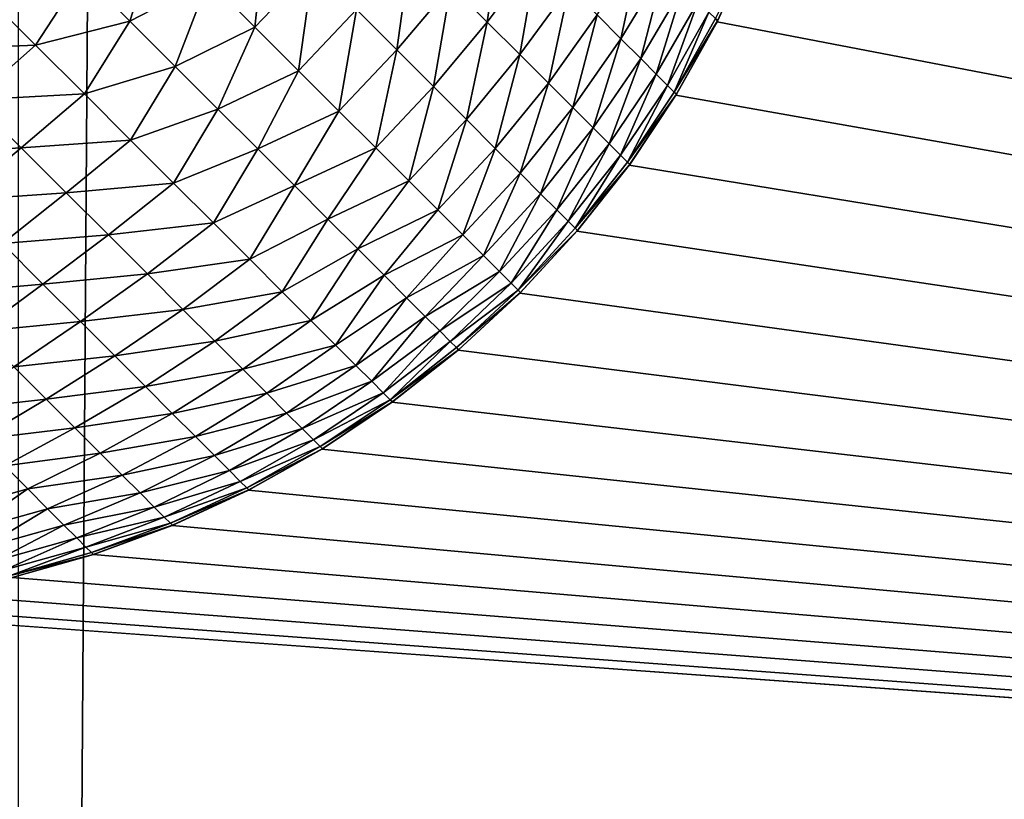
# Model space of a CAD drawing. Extents: x -302 to 302, y -900 to 900.
# Tile 346 of 656: x 243.75 to 245.87, y -879.41 to -877.74. Entities that reach past the tile are written whole.
import ezdxf

# ---------------------------------------------------------------- set-up
doc = ezdxf.new("R2010")
doc.units = 0
doc.header["$LTSCALE"] = 81.481481
for name, color, linetype in [('117', 7, 'CONTINUOUS'), ('183', 7, 'CONTINUOUS'), ('295', 7, 'CONTINUOUS'), ('308', 7, 'CONTINUOUS')]:
    doc.layers.add(name, color=color, linetype=linetype)

msp = doc.modelspace()

# ---------------------------------------------------------------- linework, layer by layer
at = {"layer": '117', "color": 7, "linetype": 'CONTINUOUS'}
for points in [[(257, 880), (257, -880), (245.5, 876.7), (257, 880)], [(245.5, 876.7), (257, -880), (245.5, -876.7), (245.5, 876.7)], [(245.5, -876.7), (257, -880), (245.4929, -876.8805), (245.5, -876.7)], [(245.4929, -876.8805), (257, -880), (245.4717, -877.0598), (245.4929, -876.8805)], [(245.4717, -877.0598), (257, -880), (245.4365, -877.2369), (245.4717, -877.0598)], [(245.4365, -877.2369), (257, -880), (245.3874, -877.4107), (245.4365, -877.2369)], [(245.3874, -877.4107), (257, -880), (245.3249, -877.5802), (245.3874, -877.4107)], [(245.3249, -877.5802), (257, -880), (245.2493, -877.7442), (245.3249, -877.5802)], [(245.2493, -877.7442), (257, -880), (245.1611, -877.9017), (245.2493, -877.7442)], [(245.1611, -877.9017), (257, -880), (245.0607, -878.0519), (245.1611, -877.9017)], [(245.0607, -878.0519), (257, -880), (244.9489, -878.1937), (245.0607, -878.0519)], [(244.9489, -878.1937), (257, -880), (244.8263, -878.3263), (244.9489, -878.1937)], [(244.8263, -878.3263), (257, -880), (244.6937, -878.4489), (244.8263, -878.3263)], [(244.6937, -878.4489), (257, -880), (244.5519, -878.5607), (244.6937, -878.4489)], [(244.5519, -878.5607), (257, -880), (244.4017, -878.6611), (244.5519, -878.5607)], [(244.4017, -878.6611), (257, -880), (244.2442, -878.7493), (244.4017, -878.6611)], [(244.2442, -878.7493), (257, -880), (244.0802, -878.8249), (244.2442, -878.7493)], [(244.0802, -878.8249), (257, -880), (243.9107, -878.8874), (244.0802, -878.8249)], [(243.9107, -878.8874), (257, -880), (243.7369, -878.9365), (243.9107, -878.8874)], [(243.7369, -878.9365), (257, -880), (243.5598, -878.9717), (243.7369, -878.9365)], [(243.5598, -878.9717), (257, -880), (243.3805, -878.9929), (243.5598, -878.9717)], [(257, -880), (151.5, -880), (166.8, -879), (257, -880)], [(243.2, -879), (257, -880), (166.8, -879), (243.2, -879)], [(243.3805, -878.9929), (257, -880), (243.2, -879), (243.3805, -878.9929)]]:
    msp.add_3dface(points, dxfattribs=at)
at = {"layer": '183', "color": 7, "linetype": 'CONTINUOUS'}
for points in [[(243.75, -900, 1.9), (249.75, -900, 1.9), (249.75, 0, 1.9), (243.75, -900, 1.9)], [(243.75, 0, 1.9), (243.75, -900, 1.9), (249.75, 0, 1.9), (243.75, 0, 1.9)]]:
    msp.add_3dface(points, dxfattribs=at)
at = {"layer": '295', "color": 7, "linetype": 'CONTINUOUS'}
for points in [[(245.3249, -877.5802), (245.2493, -877.7442), (245.3249, -877.5802, -22.7), (245.3249, -877.5802)], [(245.3249, -877.5802, -22.7), (245.2493, -877.7442), (245.2504, -877.7421, -22.7), (245.3249, -877.5802, -22.7)], [(245.2504, -877.7421, -22.7), (245.2493, -877.7442), (245.2493, -877.7442, -22.7), (245.2504, -877.7421, -22.7)], [(245.2493, -877.7442), (245.1611, -877.9017), (245.2493, -877.7442, -22.7), (245.2493, -877.7442)], [(245.2493, -877.7442, -22.7), (245.1611, -877.9017), (245.1622, -877.8999, -22.7), (245.2493, -877.7442, -22.7)], [(245.1611, -877.9017), (245.0607, -878.0519), (245.1611, -877.9017, -22.7), (245.1611, -877.9017)], [(245.1611, -877.9017, -22.7), (245.0607, -878.0519), (245.0619, -878.0503, -22.7), (245.1611, -877.9017, -22.7)], [(245.1622, -877.8999, -22.7), (245.1611, -877.9017), (245.1611, -877.9017, -22.7), (245.1622, -877.8999, -22.7)], [(245.0607, -878.0519), (244.9489, -878.1937), (245.0607, -878.0519, -22.7), (245.0607, -878.0519)], [(245.0607, -878.0519, -22.7), (244.9489, -878.1937), (244.9501, -878.1924, -22.7), (245.0607, -878.0519, -22.7)], [(245.0619, -878.0503, -22.7), (245.0607, -878.0519), (245.0607, -878.0519, -22.7), (245.0619, -878.0503, -22.7)], [(244.9489, -878.1937), (244.8263, -878.3263), (244.8275, -878.3252, -22.7), (244.9489, -878.1937)], [(244.9501, -878.1924, -22.7), (244.9489, -878.1937), (244.8275, -878.3252, -22.7), (244.9501, -878.1924, -22.7)], [(244.8263, -878.3263), (244.6937, -878.4489), (244.6948, -878.448, -22.7), (244.8263, -878.3263)], [(244.8275, -878.3252, -22.7), (244.8263, -878.3263), (244.6948, -878.448, -22.7), (244.8275, -878.3252, -22.7)], [(244.6937, -878.4489), (244.5519, -878.5607), (244.5529, -878.56, -22.7), (244.6937, -878.4489)], [(244.6948, -878.448, -22.7), (244.6937, -878.4489), (244.5529, -878.56, -22.7), (244.6948, -878.448, -22.7)], [(244.5519, -878.5607), (244.4017, -878.6611), (244.4027, -878.6605, -22.7), (244.5519, -878.5607)], [(244.5529, -878.56, -22.7), (244.5519, -878.5607), (244.4027, -878.6605, -22.7), (244.5529, -878.56, -22.7)], [(244.4017, -878.6611), (244.2442, -878.7493), (244.245, -878.7489, -22.7), (244.4017, -878.6611)], [(244.4027, -878.6605, -22.7), (244.4017, -878.6611), (244.245, -878.7489, -22.7), (244.4027, -878.6605, -22.7)], [(244.2442, -878.7493), (244.0802, -878.8249), (244.0808, -878.8246, -22.7), (244.2442, -878.7493)], [(244.245, -878.7489, -22.7), (244.2442, -878.7493), (244.0808, -878.8246, -22.7), (244.245, -878.7489, -22.7)], [(244.0802, -878.8249), (243.9107, -878.8874), (243.9113, -878.8873, -22.7), (244.0802, -878.8249)], [(244.0808, -878.8246, -22.7), (244.0802, -878.8249), (243.9113, -878.8873, -22.7), (244.0808, -878.8246, -22.7)], [(243.9107, -878.8874), (243.7369, -878.9365), (243.7373, -878.9364, -22.7), (243.9107, -878.8874)], [(243.9113, -878.8873, -22.7), (243.9107, -878.8874), (243.7373, -878.9364, -22.7), (243.9113, -878.8873, -22.7)]]:
    msp.add_3dface(points, dxfattribs=at)
at = {"layer": '308', "color": 7, "linetype": 'CONTINUOUS'}
for points in [[(244.1577, -877.6554, -24.5602), (244.2827, -877.525, -24.5539), (244.2579, -877.7556, -24.4484), (244.1577, -877.6554, -24.5602)], [(244.2827, -877.525, -24.5539), (244.3826, -877.6248, -24.4425), (244.2579, -877.7556, -24.4484), (244.2827, -877.525, -24.5539)], [(244.6786, -877.667, -24.1726), (244.7878, -877.5255, -24.1448), (244.7564, -877.7448, -24.0327), (244.6786, -877.667, -24.1726)], [(244.7878, -877.5255, -24.1448), (244.8638, -877.6015, -24.0073), (244.7564, -877.7448, -24.0327), (244.7878, -877.5255, -24.1448)], [(243.8875, -877.6407, -24.683), (244.0516, -877.5493, -24.6605), (243.9898, -877.7429, -24.5917), (243.8875, -877.6407, -24.683)], [(244.0516, -877.5493, -24.6605), (244.1577, -877.6554, -24.5602), (243.9898, -877.7429, -24.5917), (244.0516, -877.5493, -24.6605)], [(244.4759, -877.7182, -24.3203), (244.5934, -877.5817, -24.3035), (244.5622, -877.8045, -24.1881), (244.4759, -877.7182, -24.3203)], [(244.5934, -877.5817, -24.3035), (244.6786, -877.667, -24.1726), (244.5622, -877.8045, -24.1881), (244.5934, -877.5817, -24.3035)], [(244.9919, -877.7296, -23.7094), (245.0866, -877.5783, -23.6794), (245.0433, -877.781, -23.5507), (244.9919, -877.7296, -23.7094)], [(245.0866, -877.5783, -23.6794), (245.136, -877.6277, -23.5253), (245.0433, -877.781, -23.5507), (245.0866, -877.5783, -23.6794)], [(245.3249, -877.5802, -22.7), (245.2504, -877.7421, -22.7), (245.2458, -877.7375, -22.8691), (245.3249, -877.5802, -22.7)], [(244.7564, -877.7448, -24.0327), (244.8638, -877.6015, -24.0073), (244.8262, -877.8146, -23.8846), (244.7564, -877.7448, -24.0327)], [(244.8638, -877.6015, -24.0073), (244.932, -877.6697, -23.8619), (244.8262, -877.8146, -23.8846), (244.8638, -877.6015, -24.0073)], [(244.2579, -877.7556, -24.4484), (244.3826, -877.6248, -24.4425), (244.3516, -877.8493, -24.3258), (244.2579, -877.7556, -24.4484)], [(244.3826, -877.6248, -24.4425), (244.4759, -877.7182, -24.3203), (244.3516, -877.8493, -24.3258), (244.3826, -877.6248, -24.4425)], [(245.0433, -877.781, -23.5507), (245.136, -877.6277, -23.5253), (245.0858, -877.8234, -23.3869), (245.0433, -877.781, -23.5507)], [(245.136, -877.6277, -23.5253), (245.1769, -877.6686, -23.3662), (245.0858, -877.8234, -23.3869), (245.136, -877.6277, -23.5253)], [(243.6775, -877.6845, -24.7231), (243.8875, -877.6407, -24.683), (243.7873, -877.7944, -24.6358), (243.6775, -877.6845, -24.7231)], [(243.8875, -877.6407, -24.683), (243.9898, -877.7429, -24.5917), (243.7873, -877.7944, -24.6358), (243.8875, -877.6407, -24.683)], [(243.9898, -877.7429, -24.5917), (244.1577, -877.6554, -24.5602), (244.087, -877.8401, -24.4898), (243.9898, -877.7429, -24.5917)], [(244.1577, -877.6554, -24.5602), (244.2579, -877.7556, -24.4484), (244.087, -877.8401, -24.4898), (244.1577, -877.6554, -24.5602)], [(244.5622, -877.8045, -24.1881), (244.6786, -877.667, -24.1726), (244.6409, -877.8832, -24.0468), (244.5622, -877.8045, -24.1881)], [(244.6786, -877.667, -24.1726), (244.7564, -877.7448, -24.0327), (244.6409, -877.8832, -24.0468), (244.6786, -877.667, -24.1726)], [(244.8262, -877.8146, -23.8846), (244.932, -877.6697, -23.8619), (244.8876, -877.876, -23.7292), (244.8262, -877.8146, -23.8846)], [(244.932, -877.6697, -23.8619), (244.9919, -877.7296, -23.7094), (244.8876, -877.876, -23.7292), (244.932, -877.6697, -23.8619)], [(245.0858, -877.8234, -23.3869), (245.1769, -877.6686, -23.3662), (245.119, -877.8567, -23.2189), (245.0858, -877.8234, -23.3869)], [(245.1769, -877.6686, -23.3662), (245.2089, -877.7006, -23.2032), (245.119, -877.8567, -23.2189), (245.1769, -877.6686, -23.3662)], [(243.6775, -877.6845, -24.7231), (243.7873, -877.7944, -24.6358), (243.5467, -877.8045, -24.6874), (243.6775, -877.6845, -24.7231)], [(245.119, -877.8567, -23.2189), (245.2089, -877.7006, -23.2032), (245.143, -877.8807, -23.0477), (245.119, -877.8567, -23.2189)], [(245.2089, -877.7006, -23.2032), (245.2319, -877.7236, -23.0371), (245.143, -877.8807, -23.0477), (245.2089, -877.7006, -23.2032)], [(244.3516, -877.8493, -24.3258), (244.4759, -877.7182, -24.3203), (244.4382, -877.9359, -24.1932), (244.3516, -877.8493, -24.3258)], [(244.4759, -877.7182, -24.3203), (244.5622, -877.8045, -24.1881), (244.4382, -877.9359, -24.1932), (244.4759, -877.7182, -24.3203)], [(243.7873, -877.7944, -24.6358), (243.9898, -877.7429, -24.5917), (243.892, -877.8991, -24.5367), (243.7873, -877.7944, -24.6358)], [(243.9898, -877.7429, -24.5917), (244.087, -877.8401, -24.4898), (243.892, -877.8991, -24.5367), (243.9898, -877.7429, -24.5917)], [(244.8876, -877.876, -23.7292), (244.9919, -877.7296, -23.7094), (244.9402, -877.9285, -23.5675), (244.8876, -877.876, -23.7292)], [(244.9919, -877.7296, -23.7094), (245.0433, -877.781, -23.5507), (244.9402, -877.9285, -23.5675), (244.9919, -877.7296, -23.7094)], [(245.143, -877.8807, -23.0477), (245.2319, -877.7236, -23.0371), (245.1574, -877.8951, -22.8744), (245.143, -877.8807, -23.0477)], [(245.2319, -877.7236, -23.0371), (245.2458, -877.7375, -22.8691), (245.1574, -877.8951, -22.8744), (245.2319, -877.7236, -23.0371)], [(245.2458, -877.7375, -22.8691), (245.2504, -877.7421, -22.7), (245.1574, -877.8951, -22.8744), (245.2458, -877.7375, -22.8691)], [(245.2504, -877.7421, -22.7), (245.2493, -877.7442, -22.7), (245.1574, -877.8951, -22.8744), (245.2504, -877.7421, -22.7)], [(244.087, -877.8401, -24.4898), (244.2579, -877.7556, -24.4484), (244.1785, -877.9317, -24.378), (244.087, -877.8401, -24.4898)], [(244.2579, -877.7556, -24.4484), (244.3516, -877.8493, -24.3258), (244.1785, -877.9317, -24.378), (244.2579, -877.7556, -24.4484)], [(244.6409, -877.8832, -24.0468), (244.7564, -877.7448, -24.0327), (244.7116, -877.9538, -23.8972), (244.6409, -877.8832, -24.0468)], [(244.7564, -877.7448, -24.0327), (244.8262, -877.8146, -23.8846), (244.7116, -877.9538, -23.8972), (244.7564, -877.7448, -24.0327)], [(245.2493, -877.7442, -22.7), (245.1622, -877.8999, -22.7), (245.1574, -877.8951, -22.8744), (245.2493, -877.7442, -22.7)], [(244.9402, -877.9285, -23.5675), (245.0433, -877.781, -23.5507), (244.9836, -877.972, -23.4005), (244.9402, -877.9285, -23.5675)], [(245.0433, -877.781, -23.5507), (245.0858, -877.8234, -23.3869), (244.9836, -877.972, -23.4005), (245.0433, -877.781, -23.5507)], [(243.5467, -877.8045, -24.6874), (243.7873, -877.7944, -24.6358), (243.6542, -877.912, -24.6012), (243.5467, -877.8045, -24.6874)], [(243.7873, -877.7944, -24.6358), (243.892, -877.8991, -24.5367), (243.6542, -877.912, -24.6012), (243.7873, -877.7944, -24.6358)], [(244.4382, -877.9359, -24.1932), (244.5622, -877.8045, -24.1881), (244.5172, -878.0149, -24.0514), (244.4382, -877.9359, -24.1932)], [(244.5622, -877.8045, -24.1881), (244.6409, -877.8832, -24.0468), (244.5172, -878.0149, -24.0514), (244.5622, -877.8045, -24.1881)], [(244.7116, -877.9538, -23.8972), (244.8262, -877.8146, -23.8846), (244.7737, -878.0159, -23.7402), (244.7116, -877.9538, -23.8972)], [(244.8262, -877.8146, -23.8846), (244.8876, -877.876, -23.7292), (244.7737, -878.0159, -23.7402), (244.8262, -877.8146, -23.8846)], [(244.9836, -877.972, -23.4005), (245.0858, -877.8234, -23.3869), (245.0177, -878.0061, -23.2292), (244.9836, -877.972, -23.4005)], [(245.0858, -877.8234, -23.3869), (245.119, -877.8567, -23.2189), (245.0177, -878.0061, -23.2292), (245.0858, -877.8234, -23.3869)], [(243.892, -877.8991, -24.5367), (244.087, -877.8401, -24.4898), (243.9909, -877.998, -24.4262), (243.892, -877.8991, -24.5367)], [(244.087, -877.8401, -24.4898), (244.1785, -877.9317, -24.378), (243.9909, -877.998, -24.4262), (244.087, -877.8401, -24.4898)], [(244.1785, -877.9317, -24.378), (244.3516, -877.8493, -24.3258), (244.2639, -878.0171, -24.2568), (244.1785, -877.9317, -24.378)], [(244.3516, -877.8493, -24.3258), (244.4382, -877.9359, -24.1932), (244.2639, -878.0171, -24.2568), (244.3516, -877.8493, -24.3258)], [(245.0177, -878.0061, -23.2292), (245.119, -877.8567, -23.2189), (245.0422, -878.0306, -23.0546), (245.0177, -878.0061, -23.2292)], [(245.119, -877.8567, -23.2189), (245.143, -877.8807, -23.0477), (245.0422, -878.0306, -23.0546), (245.119, -877.8567, -23.2189)], [(244.5172, -878.0149, -24.0514), (244.6409, -877.8832, -24.0468), (244.588, -878.0857, -23.9013), (244.5172, -878.0149, -24.0514)], [(244.6409, -877.8832, -24.0468), (244.7116, -877.9538, -23.8972), (244.588, -878.0857, -23.9013), (244.6409, -877.8832, -24.0468)], [(244.7737, -878.0159, -23.7402), (244.8876, -877.876, -23.7292), (244.8269, -878.0691, -23.5768), (244.7737, -878.0159, -23.7402)], [(244.8876, -877.876, -23.7292), (244.9402, -877.9285, -23.5675), (244.8269, -878.0691, -23.5768), (244.8876, -877.876, -23.7292)], [(245.0422, -878.0306, -23.0546), (245.143, -877.8807, -23.0477), (245.057, -878.0454, -22.8778), (245.0422, -878.0306, -23.0546)], [(245.143, -877.8807, -23.0477), (245.1574, -877.8951, -22.8744), (245.057, -878.0454, -22.8778), (245.143, -877.8807, -23.0477)], [(243.6542, -877.912, -24.6012), (243.7566, -878.0145, -24.5034), (243.524, -878.028, -24.5497), (243.6542, -877.912, -24.6012)], [(243.6542, -877.912, -24.6012), (243.892, -877.8991, -24.5367), (243.7566, -878.0145, -24.5034), (243.6542, -877.912, -24.6012)], [(243.892, -877.8991, -24.5367), (243.9909, -877.998, -24.4262), (243.7566, -878.0145, -24.5034), (243.892, -877.8991, -24.5367)], [(245.1574, -877.8951, -22.8744), (245.1622, -877.8999, -22.7), (245.057, -878.0454, -22.8778), (245.1574, -877.8951, -22.8744)], [(245.1622, -877.8999, -22.7), (245.1611, -877.9017, -22.7), (245.057, -878.0454, -22.8778), (245.1622, -877.8999, -22.7)], [(245.1611, -877.9017, -22.7), (245.0619, -878.0503, -22.7), (245.057, -878.0454, -22.8778), (245.1611, -877.9017, -22.7)], [(243.9909, -877.998, -24.4262), (244.1785, -877.9317, -24.378), (244.0834, -878.0904, -24.3051), (243.9909, -877.998, -24.4262)], [(244.1785, -877.9317, -24.378), (244.2639, -878.0171, -24.2568), (244.0834, -878.0904, -24.3051), (244.1785, -877.9317, -24.378)], [(244.8269, -878.0691, -23.5768), (244.9402, -877.9285, -23.5675), (244.8709, -878.1131, -23.408), (244.8269, -878.0691, -23.5768)], [(244.9402, -877.9285, -23.5675), (244.9836, -877.972, -23.4005), (244.8709, -878.1131, -23.408), (244.9402, -877.9285, -23.5675)], [(244.2639, -878.0171, -24.2568), (244.4382, -877.9359, -24.1932), (244.3427, -878.0958, -24.1269), (244.2639, -878.0171, -24.2568)], [(244.4382, -877.9359, -24.1932), (244.5172, -878.0149, -24.0514), (244.3427, -878.0958, -24.1269), (244.4382, -877.9359, -24.1932)], [(244.588, -878.0857, -23.9013), (244.7116, -877.9538, -23.8972), (244.6504, -878.1481, -23.7437), (244.588, -878.0857, -23.9013)], [(244.7116, -877.9538, -23.8972), (244.7737, -878.0159, -23.7402), (244.6504, -878.1481, -23.7437), (244.7116, -877.9538, -23.8972)], [(244.8709, -878.1131, -23.408), (244.9836, -877.972, -23.4005), (244.9054, -878.1476, -23.2348), (244.8709, -878.1131, -23.408)], [(244.9836, -877.972, -23.4005), (245.0177, -878.0061, -23.2292), (244.9054, -878.1476, -23.2348), (244.9836, -877.972, -23.4005)], [(243.524, -878.028, -24.5497), (243.7566, -878.0145, -24.5034), (243.6228, -878.1268, -24.4537), (243.524, -878.028, -24.5497)], [(243.7566, -878.0145, -24.5034), (243.8533, -878.1112, -24.3946), (243.6228, -878.1268, -24.4537), (243.7566, -878.0145, -24.5034)], [(243.7566, -878.0145, -24.5034), (243.9909, -877.998, -24.4262), (243.8533, -878.1112, -24.3946), (243.7566, -878.0145, -24.5034)], [(243.9909, -877.998, -24.4262), (244.0834, -878.0904, -24.3051), (243.8533, -878.1112, -24.3946), (243.9909, -877.998, -24.4262)], [(244.0834, -878.0904, -24.3051), (244.2639, -878.0171, -24.2568), (244.1688, -878.1759, -24.1742), (244.0834, -878.0904, -24.3051)], [(244.2639, -878.0171, -24.2568), (244.3427, -878.0958, -24.1269), (244.1688, -878.1759, -24.1742), (244.2639, -878.0171, -24.2568)], [(244.3427, -878.0958, -24.1269), (244.5172, -878.0149, -24.0514), (244.4143, -878.1675, -23.9891), (244.3427, -878.0958, -24.1269)], [(244.5172, -878.0149, -24.0514), (244.588, -878.0857, -23.9013), (244.4143, -878.1675, -23.9891), (244.5172, -878.0149, -24.0514)], [(244.6504, -878.1481, -23.7437), (244.7737, -878.0159, -23.7402), (244.7038, -878.2015, -23.5798), (244.6504, -878.1481, -23.7437)], [(244.7737, -878.0159, -23.7402), (244.8269, -878.0691, -23.5768), (244.7038, -878.2015, -23.5798), (244.7737, -878.0159, -23.7402)], [(244.9054, -878.1476, -23.2348), (245.0177, -878.0061, -23.2292), (244.9302, -878.1724, -23.0584), (244.9054, -878.1476, -23.2348)], [(245.0177, -878.0061, -23.2292), (245.0422, -878.0306, -23.0546), (244.9302, -878.1724, -23.0584), (245.0177, -878.0061, -23.2292)], [(244.9302, -878.1724, -23.0584), (245.0422, -878.0306, -23.0546), (244.9451, -878.1874, -22.8798), (244.9302, -878.1724, -23.0584)], [(245.0422, -878.0306, -23.0546), (245.057, -878.0454, -22.8778), (244.9451, -878.1874, -22.8798), (245.0422, -878.0306, -23.0546)], [(245.057, -878.0454, -22.8778), (245.0619, -878.0503, -22.7), (244.9451, -878.1874, -22.8798), (245.057, -878.0454, -22.8778)], [(245.0619, -878.0503, -22.7), (245.0607, -878.0519, -22.7), (244.9451, -878.1874, -22.8798), (245.0619, -878.0503, -22.7)], [(245.0607, -878.0519, -22.7), (244.9501, -878.1924, -22.7), (244.9451, -878.1874, -22.8798), (245.0607, -878.0519, -22.7)], [(244.7038, -878.2015, -23.5798), (244.8269, -878.0691, -23.5768), (244.748, -878.2457, -23.4104), (244.7038, -878.2015, -23.5798)], [(244.8269, -878.0691, -23.5768), (244.8709, -878.1131, -23.408), (244.748, -878.2457, -23.4104), (244.8269, -878.0691, -23.5768)], [(243.8533, -878.1112, -24.3946), (244.0834, -878.0904, -24.3051), (243.9437, -878.2016, -24.2755), (243.8533, -878.1112, -24.3946)], [(244.0834, -878.0904, -24.3051), (244.1688, -878.1759, -24.1742), (243.9437, -878.2016, -24.2755), (244.0834, -878.0904, -24.3051)], [(244.1688, -878.1759, -24.1742), (244.3427, -878.0958, -24.1269), (244.2468, -878.2538, -24.0342), (244.1688, -878.1759, -24.1742)], [(244.3427, -878.0958, -24.1269), (244.4143, -878.1675, -23.9891), (244.2468, -878.2538, -24.0342), (244.3427, -878.0958, -24.1269)], [(244.4143, -878.1675, -23.9891), (244.588, -878.0857, -23.9013), (244.4786, -878.2317, -23.8441), (244.4143, -878.1675, -23.9891)], [(244.588, -878.0857, -23.9013), (244.6504, -878.1481, -23.7437), (244.4786, -878.2317, -23.8441), (244.588, -878.0857, -23.9013)], [(243.6228, -878.1268, -24.4537), (243.8533, -878.1112, -24.3946), (243.7161, -878.22, -24.3472), (243.6228, -878.1268, -24.4537)], [(243.8533, -878.1112, -24.3946), (243.9437, -878.2016, -24.2755), (243.7161, -878.22, -24.3472), (243.8533, -878.1112, -24.3946)], [(244.748, -878.2457, -23.4104), (244.8709, -878.1131, -23.408), (244.7826, -878.2803, -23.2367), (244.748, -878.2457, -23.4104)], [(244.8709, -878.1131, -23.408), (244.9054, -878.1476, -23.2348), (244.7826, -878.2803, -23.2367), (244.8709, -878.1131, -23.408)], [(244.4786, -878.2317, -23.8441), (244.6504, -878.1481, -23.7437), (244.535, -878.2881, -23.6928), (244.4786, -878.2317, -23.8441)], [(244.6504, -878.1481, -23.7437), (244.7038, -878.2015, -23.5798), (244.535, -878.2881, -23.6928), (244.6504, -878.1481, -23.7437)], [(244.7826, -878.2803, -23.2367), (244.9054, -878.1476, -23.2348), (244.8075, -878.3052, -23.0596), (244.7826, -878.2803, -23.2367)], [(244.9054, -878.1476, -23.2348), (244.9302, -878.1724, -23.0584), (244.8075, -878.3052, -23.0596), (244.9054, -878.1476, -23.2348)], [(243.9437, -878.2016, -24.2755), (244.1688, -878.1759, -24.1742), (244.0273, -878.2851, -24.1467), (243.9437, -878.2016, -24.2755)], [(244.1688, -878.1759, -24.1742), (244.2468, -878.2538, -24.0342), (244.0273, -878.2851, -24.1467), (244.1688, -878.1759, -24.1742)], [(244.2468, -878.2538, -24.0342), (244.4143, -878.1675, -23.9891), (244.3167, -878.3238, -23.8859), (244.2468, -878.2538, -24.0342)], [(244.4143, -878.1675, -23.9891), (244.4786, -878.2317, -23.8441), (244.3167, -878.3238, -23.8859), (244.4143, -878.1675, -23.9891)], [(244.8075, -878.3052, -23.0596), (244.9302, -878.1724, -23.0584), (244.8225, -878.3202, -22.8804), (244.8075, -878.3052, -23.0596)], [(244.9302, -878.1724, -23.0584), (244.9451, -878.1874, -22.8798), (244.8225, -878.3202, -22.8804), (244.9302, -878.1724, -23.0584)], [(244.9451, -878.1874, -22.8798), (244.9501, -878.1924, -22.7), (244.8225, -878.3202, -22.8804), (244.9451, -878.1874, -22.8798)], [(243.7161, -878.22, -24.3472), (243.9437, -878.2016, -24.2755), (243.8032, -878.3071, -24.2308), (243.7161, -878.22, -24.3472)], [(243.9437, -878.2016, -24.2755), (244.0273, -878.2851, -24.1467), (243.8032, -878.3071, -24.2308), (243.9437, -878.2016, -24.2755)], [(244.535, -878.2881, -23.6928), (244.7038, -878.2015, -23.5798), (244.5833, -878.3364, -23.5359), (244.535, -878.2881, -23.6928)], [(244.7038, -878.2015, -23.5798), (244.748, -878.2457, -23.4104), (244.5833, -878.3364, -23.5359), (244.7038, -878.2015, -23.5798)], [(244.9501, -878.1924, -22.7), (244.8275, -878.3252, -22.7), (244.8225, -878.3202, -22.8804), (244.9501, -878.1924, -22.7)], [(243.7161, -878.22, -24.3472), (243.8032, -878.3071, -24.2308), (243.5826, -878.3264, -24.2806), (243.7161, -878.22, -24.3472)], [(244.3167, -878.3238, -23.8859), (244.4786, -878.2317, -23.8441), (244.3782, -878.3853, -23.7304), (244.3167, -878.3238, -23.8859)], [(244.4786, -878.2317, -23.8441), (244.535, -878.2881, -23.6928), (244.3782, -878.3853, -23.7304), (244.4786, -878.2317, -23.8441)], [(244.5833, -878.3364, -23.5359), (244.748, -878.2457, -23.4104), (244.6231, -878.3763, -23.3744), (244.5833, -878.3364, -23.5359)], [(244.748, -878.2457, -23.4104), (244.7826, -878.2803, -23.2367), (244.6231, -878.3763, -23.3744), (244.748, -878.2457, -23.4104)], [(244.0273, -878.2851, -24.1467), (244.2468, -878.2538, -24.0342), (244.1035, -878.3613, -24.0091), (244.0273, -878.2851, -24.1467)], [(244.2468, -878.2538, -24.0342), (244.3167, -878.3238, -23.8859), (244.1035, -878.3613, -24.0091), (244.2468, -878.2538, -24.0342)], [(243.8032, -878.3071, -24.2308), (244.0273, -878.2851, -24.1467), (243.8837, -878.3876, -24.1052), (243.8032, -878.3071, -24.2308)], [(244.0273, -878.2851, -24.1467), (244.1035, -878.3613, -24.0091), (243.8837, -878.3876, -24.1052), (244.0273, -878.2851, -24.1467)], [(244.3782, -878.3853, -23.7304), (244.535, -878.2881, -23.6928), (244.4309, -878.438, -23.5685), (244.3782, -878.3853, -23.7304)], [(244.535, -878.2881, -23.6928), (244.5833, -878.3364, -23.5359), (244.4309, -878.438, -23.5685), (244.535, -878.2881, -23.6928)], [(244.6231, -878.3763, -23.3744), (244.7826, -878.2803, -23.2367), (244.6544, -878.4075, -23.2091), (244.6231, -878.3763, -23.3744)], [(244.7826, -878.2803, -23.2367), (244.8075, -878.3052, -23.0596), (244.6544, -878.4075, -23.2091), (244.7826, -878.2803, -23.2367)], [(243.5826, -878.3264, -24.2806), (243.8032, -878.3071, -24.2308), (243.6648, -878.4086, -24.1678), (243.5826, -878.3264, -24.2806)], [(243.8032, -878.3071, -24.2308), (243.8837, -878.3876, -24.1052), (243.6648, -878.4086, -24.1678), (243.8032, -878.3071, -24.2308)], [(244.6544, -878.4075, -23.2091), (244.8075, -878.3052, -23.0596), (244.6768, -878.43, -23.041), (244.6544, -878.4075, -23.2091)], [(244.8075, -878.3052, -23.0596), (244.8225, -878.3202, -22.8804), (244.6768, -878.43, -23.041), (244.8075, -878.3052, -23.0596)], [(244.1035, -878.3613, -24.0091), (244.3167, -878.3238, -23.8859), (244.1718, -878.4297, -23.8635), (244.1035, -878.3613, -24.0091)], [(244.3167, -878.3238, -23.8859), (244.3782, -878.3853, -23.7304), (244.1718, -878.4297, -23.8635), (244.3167, -878.3238, -23.8859)], [(244.6768, -878.43, -23.041), (244.8225, -878.3202, -22.8804), (244.6903, -878.4435, -22.871), (244.6768, -878.43, -23.041)], [(244.8225, -878.3202, -22.8804), (244.8275, -878.3252, -22.7), (244.6903, -878.4435, -22.871), (244.8225, -878.3202, -22.8804)], [(244.8275, -878.3252, -22.7), (244.6948, -878.448, -22.7), (244.6903, -878.4435, -22.871), (244.8275, -878.3252, -22.7)], [(244.4309, -878.438, -23.5685), (244.5833, -878.3364, -23.5359), (244.4745, -878.4815, -23.4013), (244.4309, -878.438, -23.5685)], [(244.5833, -878.3364, -23.5359), (244.6231, -878.3763, -23.3744), (244.4745, -878.4815, -23.4013), (244.5833, -878.3364, -23.5359)], [(243.8837, -878.3876, -24.1052), (244.1035, -878.3613, -24.0091), (243.9571, -878.461, -23.9712), (243.8837, -878.3876, -24.1052)], [(244.1035, -878.3613, -24.0091), (244.1718, -878.4297, -23.8635), (243.9571, -878.461, -23.9712), (244.1035, -878.3613, -24.0091)], [(244.4745, -878.4815, -23.4013), (244.6231, -878.3763, -23.3744), (244.5086, -878.5157, -23.2298), (244.4745, -878.4815, -23.4013)], [(244.6231, -878.3763, -23.3744), (244.6544, -878.4075, -23.2091), (244.5086, -878.5157, -23.2298), (244.6231, -878.3763, -23.3744)], [(243.6648, -878.4086, -24.1678), (243.8837, -878.3876, -24.1052), (243.7407, -878.4845, -24.0465), (243.6648, -878.4086, -24.1678)], [(243.8837, -878.3876, -24.1052), (243.9571, -878.461, -23.9712), (243.7407, -878.4845, -24.0465), (243.8837, -878.3876, -24.1052)], [(244.1718, -878.4297, -23.8635), (244.3782, -878.3853, -23.7304), (244.2319, -878.4898, -23.7108), (244.1718, -878.4297, -23.8635)], [(244.3782, -878.3853, -23.7304), (244.4309, -878.438, -23.5685), (244.2319, -878.4898, -23.7108), (244.3782, -878.3853, -23.7304)], [(244.5086, -878.5157, -23.2298), (244.6544, -878.4075, -23.2091), (244.5332, -878.5403, -23.055), (244.5086, -878.5157, -23.2298)], [(244.6544, -878.4075, -23.2091), (244.6768, -878.43, -23.041), (244.5332, -878.5403, -23.055), (244.6544, -878.4075, -23.2091)], [(243.9571, -878.461, -23.9712), (244.1718, -878.4297, -23.8635), (244.0229, -878.5268, -23.8295), (243.9571, -878.461, -23.9712)], [(244.1718, -878.4297, -23.8635), (244.2319, -878.4898, -23.7108), (244.0229, -878.5268, -23.8295), (244.1718, -878.4297, -23.8635)], [(244.2319, -878.4898, -23.7108), (244.4309, -878.438, -23.5685), (244.2834, -878.5413, -23.552), (244.2319, -878.4898, -23.7108)], [(244.4309, -878.438, -23.5685), (244.4745, -878.4815, -23.4013), (244.2834, -878.5413, -23.552), (244.4309, -878.438, -23.5685)], [(244.5332, -878.5403, -23.055), (244.6768, -878.43, -23.041), (244.548, -878.5551, -22.8781), (244.5332, -878.5403, -23.055)], [(244.6768, -878.43, -23.041), (244.6903, -878.4435, -22.871), (244.548, -878.5551, -22.8781), (244.6768, -878.43, -23.041)], [(243.7407, -878.4845, -24.0465), (243.9571, -878.461, -23.9712), (243.8099, -878.5537, -23.9174), (243.7407, -878.4845, -24.0465)], [(243.9571, -878.461, -23.9712), (244.0229, -878.5268, -23.8295), (243.8099, -878.5537, -23.9174), (243.9571, -878.461, -23.9712)], [(244.6903, -878.4435, -22.871), (244.6948, -878.448, -22.7), (244.548, -878.5551, -22.8781), (244.6903, -878.4435, -22.871)], [(244.6948, -878.448, -22.7), (244.5529, -878.56, -22.7), (244.548, -878.5551, -22.8781), (244.6948, -878.448, -22.7)], [(244.2834, -878.5413, -23.552), (244.4745, -878.4815, -23.4013), (244.326, -878.5838, -23.3879), (244.2834, -878.5413, -23.552)], [(244.4745, -878.4815, -23.4013), (244.5086, -878.5157, -23.2298), (244.326, -878.5838, -23.3879), (244.4745, -878.4815, -23.4013)], [(243.7407, -878.4845, -24.0465), (243.8099, -878.5537, -23.9174), (243.6014, -878.5775, -23.9665), (243.7407, -878.4845, -24.0465)], [(244.0229, -878.5268, -23.8295), (244.2319, -878.4898, -23.7108), (244.0807, -878.5846, -23.681), (244.0229, -878.5268, -23.8295)], [(244.2319, -878.4898, -23.7108), (244.2834, -878.5413, -23.552), (244.0807, -878.5846, -23.681), (244.2319, -878.4898, -23.7108)], [(244.326, -878.5838, -23.3879), (244.5086, -878.5157, -23.2298), (244.3594, -878.6172, -23.2196), (244.326, -878.5838, -23.3879)], [(244.5086, -878.5157, -23.2298), (244.5332, -878.5403, -23.055), (244.3594, -878.6172, -23.2196), (244.5086, -878.5157, -23.2298)], [(243.8099, -878.5537, -23.9174), (244.0229, -878.5268, -23.8295), (243.8719, -878.6157, -23.7811), (243.8099, -878.5537, -23.9174)], [(244.0229, -878.5268, -23.8295), (244.0807, -878.5846, -23.681), (243.8719, -878.6157, -23.7811), (244.0229, -878.5268, -23.8295)], [(244.0807, -878.5846, -23.681), (244.2834, -878.5413, -23.552), (244.1303, -878.6342, -23.5267), (244.0807, -878.5846, -23.681)], [(244.2834, -878.5413, -23.552), (244.326, -878.5838, -23.3879), (244.1303, -878.6342, -23.5267), (244.2834, -878.5413, -23.552)], [(244.3594, -878.6172, -23.2196), (244.5332, -878.5403, -23.055), (244.3834, -878.6412, -23.0482), (244.3594, -878.6172, -23.2196)], [(244.5332, -878.5403, -23.055), (244.548, -878.5551, -22.8781), (244.3834, -878.6412, -23.0482), (244.5332, -878.5403, -23.055)], [(243.6014, -878.5775, -23.9665), (243.8099, -878.5537, -23.9174), (243.6645, -878.6406, -23.8439), (243.6014, -878.5775, -23.9665)], [(243.8099, -878.5537, -23.9174), (243.8719, -878.6157, -23.7811), (243.6645, -878.6406, -23.8439), (243.8099, -878.5537, -23.9174)], [(244.3834, -878.6412, -23.0482), (244.548, -878.5551, -22.8781), (244.3978, -878.6557, -22.8746), (244.3834, -878.6412, -23.0482)], [(244.548, -878.5551, -22.8781), (244.5529, -878.56, -22.7), (244.3978, -878.6557, -22.8746), (244.548, -878.5551, -22.8781)], [(244.5529, -878.56, -22.7), (244.4027, -878.6605, -22.7), (244.3978, -878.6557, -22.8746), (244.5529, -878.56, -22.7)], [(243.8719, -878.6157, -23.7811), (244.0807, -878.5846, -23.681), (243.9263, -878.6701, -23.6386), (243.8719, -878.6157, -23.7811)], [(244.0807, -878.5846, -23.681), (244.1303, -878.6342, -23.5267), (243.9263, -878.6701, -23.6386), (244.0807, -878.5846, -23.681)], [(244.1303, -878.6342, -23.5267), (244.326, -878.5838, -23.3879), (244.1712, -878.6752, -23.3674), (244.1303, -878.6342, -23.5267)], [(244.326, -878.5838, -23.3879), (244.3594, -878.6172, -23.2196), (244.1712, -878.6752, -23.3674), (244.326, -878.5838, -23.3879)], [(243.6645, -878.6406, -23.8439), (243.8719, -878.6157, -23.7811), (243.7211, -878.6971, -23.715), (243.6645, -878.6406, -23.8439)], [(243.8719, -878.6157, -23.7811), (243.9263, -878.6701, -23.6386), (243.7211, -878.6971, -23.715), (243.8719, -878.6157, -23.7811)], [(244.1712, -878.6752, -23.3674), (244.3594, -878.6172, -23.2196), (244.2034, -878.7073, -23.2041), (244.1712, -878.6752, -23.3674)], [(244.3594, -878.6172, -23.2196), (244.3834, -878.6412, -23.0482), (244.2034, -878.7073, -23.2041), (244.3594, -878.6172, -23.2196)], [(243.9263, -878.6701, -23.6386), (244.1303, -878.6342, -23.5267), (243.973, -878.7168, -23.4907), (243.9263, -878.6701, -23.6386)], [(244.1303, -878.6342, -23.5267), (244.1712, -878.6752, -23.3674), (243.973, -878.7168, -23.4907), (244.1303, -878.6342, -23.5267)], [(244.2034, -878.7073, -23.2041), (244.3834, -878.6412, -23.0482), (244.2264, -878.7304, -23.0377), (244.2034, -878.7073, -23.2041)], [(244.3834, -878.6412, -23.0482), (244.3978, -878.6557, -22.8746), (244.2264, -878.7304, -23.0377), (244.3834, -878.6412, -23.0482)], [(243.7211, -878.6971, -23.715), (243.9263, -878.6701, -23.6386), (243.7707, -878.7467, -23.5805), (243.7211, -878.6971, -23.715)], [(243.9263, -878.6701, -23.6386), (243.973, -878.7168, -23.4907), (243.7707, -878.7467, -23.5805), (243.9263, -878.6701, -23.6386)], [(244.2264, -878.7304, -23.0377), (244.3978, -878.6557, -22.8746), (244.2403, -878.7443, -22.8694), (244.2264, -878.7304, -23.0377)], [(244.3978, -878.6557, -22.8746), (244.4027, -878.6605, -22.7), (244.2403, -878.7443, -22.8694), (244.3978, -878.6557, -22.8746)], [(244.4027, -878.6605, -22.7), (244.245, -878.7489, -22.7), (244.2403, -878.7443, -22.8694), (244.4027, -878.6605, -22.7)], [(243.973, -878.7168, -23.4907), (244.1712, -878.6752, -23.3674), (244.0115, -878.7553, -23.3381), (243.973, -878.7168, -23.4907)], [(244.1712, -878.6752, -23.3674), (244.2034, -878.7073, -23.2041), (244.0115, -878.7553, -23.3381), (244.1712, -878.6752, -23.3674)], [(243.7211, -878.6971, -23.715), (243.7707, -878.7467, -23.5805), (243.596, -878.7951, -23.5623), (243.7211, -878.6971, -23.715)], [(244.0115, -878.7553, -23.3381), (244.2034, -878.7073, -23.2041), (244.0417, -878.7855, -23.1819), (244.0115, -878.7553, -23.3381)], [(244.2034, -878.7073, -23.2041), (244.2264, -878.7304, -23.0377), (244.0417, -878.7855, -23.1819), (244.2034, -878.7073, -23.2041)], [(243.7707, -878.7467, -23.5805), (243.973, -878.7168, -23.4907), (243.8131, -878.7892, -23.4413), (243.7707, -878.7467, -23.5805)], [(243.973, -878.7168, -23.4907), (244.0115, -878.7553, -23.3381), (243.8131, -878.7892, -23.4413), (243.973, -878.7168, -23.4907)], [(244.0417, -878.7855, -23.1819), (244.2264, -878.7304, -23.0377), (244.0634, -878.8072, -23.0228), (244.0417, -878.7855, -23.1819)], [(244.2264, -878.7304, -23.0377), (244.2403, -878.7443, -22.8694), (244.0634, -878.8072, -23.0228), (244.2264, -878.7304, -23.0377)], [(243.596, -878.7951, -23.5623), (243.7707, -878.7467, -23.5805), (243.6387, -878.8378, -23.4263), (243.596, -878.7951, -23.5623)], [(243.7707, -878.7467, -23.5805), (243.8131, -878.7892, -23.4413), (243.6387, -878.8378, -23.4263), (243.7707, -878.7467, -23.5805)], [(243.8131, -878.7892, -23.4413), (244.0115, -878.7553, -23.3381), (243.8482, -878.8242, -23.2979), (243.8131, -878.7892, -23.4413)], [(244.0115, -878.7553, -23.3381), (244.0417, -878.7855, -23.1819), (243.8482, -878.8242, -23.2979), (244.0115, -878.7553, -23.3381)], [(244.0634, -878.8072, -23.0228), (244.2403, -878.7443, -22.8694), (244.0765, -878.8203, -22.8619), (244.0634, -878.8072, -23.0228)], [(244.2403, -878.7443, -22.8694), (244.245, -878.7489, -22.7), (244.0765, -878.8203, -22.8619), (244.2403, -878.7443, -22.8694)], [(244.245, -878.7489, -22.7), (244.0808, -878.8246, -22.7), (244.0765, -878.8203, -22.8619), (244.245, -878.7489, -22.7)], [(243.6387, -878.8378, -23.4263), (243.8131, -878.7892, -23.4413), (243.6739, -878.873, -23.2861), (243.6387, -878.8378, -23.4263)], [(243.8131, -878.7892, -23.4413), (243.8482, -878.8242, -23.2979), (243.6739, -878.873, -23.2861), (243.8131, -878.7892, -23.4413)], [(243.8482, -878.8242, -23.2979), (244.0417, -878.7855, -23.1819), (243.8757, -878.8517, -23.1513), (243.8482, -878.8242, -23.2979)], [(244.0417, -878.7855, -23.1819), (244.0634, -878.8072, -23.0228), (243.8757, -878.8517, -23.1513), (244.0417, -878.7855, -23.1819)], [(243.8757, -878.8517, -23.1513), (244.0634, -878.8072, -23.0228), (243.8954, -878.8714, -23.0023), (243.8757, -878.8517, -23.1513)], [(244.0634, -878.8072, -23.0228), (244.0765, -878.8203, -22.8619), (243.8954, -878.8714, -23.0023), (244.0634, -878.8072, -23.0228)], [(243.8954, -878.8714, -23.0023), (244.0765, -878.8203, -22.8619), (243.9073, -878.8833, -22.8516), (243.8954, -878.8714, -23.0023)], [(244.0765, -878.8203, -22.8619), (244.0808, -878.8246, -22.7), (243.9073, -878.8833, -22.8516), (244.0765, -878.8203, -22.8619)], [(243.6739, -878.873, -23.2861), (243.8482, -878.8242, -23.2979), (243.7015, -878.9006, -23.1426), (243.6739, -878.873, -23.2861)], [(243.8482, -878.8242, -23.2979), (243.8757, -878.8517, -23.1513), (243.7015, -878.9006, -23.1426), (243.8482, -878.8242, -23.2979)], [(244.0808, -878.8246, -22.7), (243.9113, -878.8873, -22.7), (243.9073, -878.8833, -22.8516), (244.0808, -878.8246, -22.7)], [(243.7015, -878.9006, -23.1426), (243.8757, -878.8517, -23.1513), (243.7213, -878.9204, -22.9965), (243.7015, -878.9006, -23.1426)], [(243.8757, -878.8517, -23.1513), (243.8954, -878.8714, -23.0023), (243.7213, -878.9204, -22.9965), (243.8757, -878.8517, -23.1513)], [(243.7213, -878.9204, -22.9965), (243.8954, -878.8714, -23.0023), (243.7333, -878.9324, -22.8487), (243.7213, -878.9204, -22.9965)], [(243.8954, -878.8714, -23.0023), (243.9073, -878.8833, -22.8516), (243.7333, -878.9324, -22.8487), (243.8954, -878.8714, -23.0023)], [(243.9073, -878.8833, -22.8516), (243.9113, -878.8873, -22.7), (243.7333, -878.9324, -22.8487), (243.9073, -878.8833, -22.8516)], [(243.9113, -878.8873, -22.7), (243.7373, -878.9364, -22.7), (243.7333, -878.9324, -22.8487), (243.9113, -878.8873, -22.7)]]:
    msp.add_3dface(points, dxfattribs=at)

doc.saveas('drawing.dxf')
